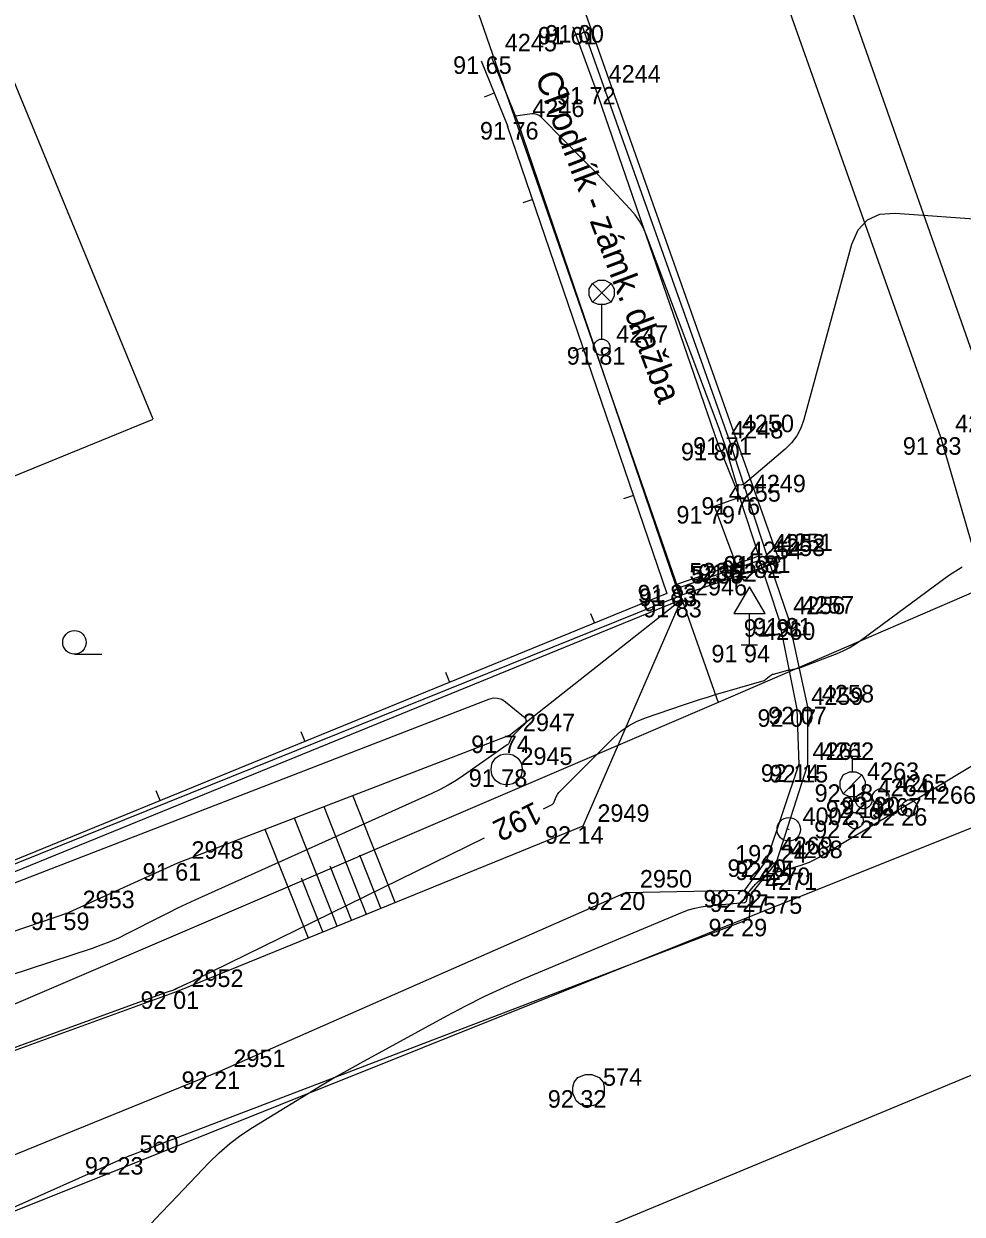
# Model space of a CAD drawing. Extents: x -711081 to -709338, y -1025122 to -1024092.
# Drawn here: x -710043.48 to -710028.48, y -1024630.33 to -1024611.3 of the extents above; entities that cross this region are included whole.
import ezdxf

# ---------------------------------------------------------------- set-up
doc = ezdxf.new("R2010")
doc.units = 0
for name, color, linetype in [('Ex_Contour Labels', 7, 'Continuous'), ('Ex_Major Contours', 7, 'Continuous'), ('Ex_Minor Contours', 7, 'Continuous'), ('Z_bodove_pole', 7, 'Continuous'), ('Z_bodove_pole_cisla', 7, 'Continuous'), ('Z_bodove_pole_vysky', 7, 'Continuous'), ('Z_body', 7, 'Continuous'), ('Z_body_cisla', 7, 'Continuous'), ('Z_body_vysky_redukovane', 7, 'Continuous'), ('Z_chodnik', 7, 'Continuous'), ('Z_dopravni_znacky', 7, 'Continuous'), ('Z_hrany_paty', 7, 'Continuous'), ('Z_katastr_hranice', 7, 'Continuous'), ('Z_katastr_vnitrni_kresba', 7, 'Continuous'), ('Z_komunikace', 7, 'Continuous'), ('Z_komunikace_osa', 7, 'Continuous'), ('Z_obruba', 7, 'Continuous'), ('Z_ploty', 7, 'Continuous'), ('Z_ploty_znacky', 7, 'Continuous'), ('Z_popisy', 7, 'Continuous'), ('Z_rozhranni', 7, 'Continuous'), ('Z_site_kanalizace_znaky', 7, 'Continuous'), ('Z_site_vo_znaky', 7, 'Continuous'), ('Z_site_vodovod_znaky', 7, 'Continuous'), ('Z_technicke_srafy', 7, 'Continuous'), ('Z_zelen_jednotliva', 7, 'Continuous'), ('Z_znaky_kultur', 7, 'Continuous')]:
    doc.layers.add(name, color=color, linetype=linetype)

# ---------------------------------------------------------------- blocks, each defined once
blk = doc.blocks.new('POINT_DISPLAY')
blk.add_line((0, 0), (0, 0))
blk = doc.blocks.new('Z10001')
blk.add_circle((0, 0), 0.25)
blk = doc.blocks.new('Z210')
blk.add_line((0, 0), (0, 0.17))
blk = doc.blocks.new('Z614')
for p, q in [((-0.13, 0.03), (-0.1, 0.08)), ((-0.13, -0.03), (-0.13, 0.03)), ((-0.1, 0.08), (-0.08, 0.1)), ((-0.08, 0.1), (-0.03, 0.13)), ((-0.03, 0.13), (0.03, 0.13)), ((0.03, 0.13), (0.08, 0.1)), ((0.08, 0.1), (0.1, 0.08)), ((0.1, 0.08), (0.13, 0.03)), ((0.13, 0.03), (0.13, -0.03)), ((-0.1, -0.08), (-0.13, -0.03)), ((-0.08, -0.1), (-0.1, -0.08)), ((-0.03, -0.13), (-0.08, -0.1)), ((0.03, -0.13), (-0.03, -0.13)), ((0.08, -0.1), (0.03, -0.13)), ((0.1, -0.08), (0.08, -0.1)), ((0.13, -0.03), (0.1, -0.08))]:
    blk.add_line(p, q)
blk = doc.blocks.new('Z18')
for p, q in [((-0.13, 0.45), (0.13, 0.45)), ((0, 0.2), (0, 0.45)), ((-0.15, 0.15), (-0.05, 0.2)), ((-0.05, 0.2), (0.05, 0.2)), ((0.05, 0.2), (0.15, 0.15)), ((-0.2, 0.05), (-0.15, 0.15)), ((-0.2, -0.05), (-0.2, 0.05)), ((0.15, 0.15), (-0.15, -0.15)), ((0.15, 0.15), (0.2, 0.05)), ((0.2, 0.05), (0.2, -0.05)), ((-0.15, -0.15), (-0.2, -0.05)), ((-0.05, -0.2), (-0.15, -0.15)), ((0.15, -0.15), (0.05, -0.2)), ((0.2, -0.05), (0.15, -0.15)), ((0.05, -0.2), (-0.05, -0.2))]:
    blk.add_line(p, q)
blk = doc.blocks.new('Z34')
for p, q in [((-0.2, 0.93), (-0.15, 1.02)), ((-0.15, 1.02), (-0.05, 1.07)), ((0.15, 0.72), (-0.15, 1.02)), ((0.15, 1.02), (-0.15, 0.72)), ((-0.05, 1.07), (0.05, 1.07)), ((0.05, 1.07), (0.15, 1.02)), ((0.15, 1.02), (0.2, 0.93)), ((-0.2, 0.82), (-0.2, 0.93)), ((-0.15, 0.72), (-0.2, 0.82)), ((0.2, 0.82), (0.15, 0.72)), ((0.2, 0.93), (0.2, 0.82)), ((-0.05, 0.68), (-0.15, 0.72)), ((0.05, 0.68), (-0.05, 0.68)), ((0, 0.13), (0, 0.68)), ((0.15, 0.72), (0.05, 0.68)), ((-0.13, 0.03), (-0.1, 0.08)), ((-0.13, -0.03), (-0.13, 0.03)), ((-0.1, 0.08), (-0.08, 0.1)), ((-0.08, 0.1), (-0.03, 0.13)), ((-0.03, 0.13), (0.03, 0.13)), ((0.03, 0.13), (0.08, 0.1)), ((0.08, 0.1), (0.1, 0.08)), ((0.1, 0.08), (0.13, 0.03)), ((0.13, 0.03), (0.13, -0.03)), ((-0.1, -0.08), (-0.13, -0.03)), ((-0.08, -0.1), (-0.1, -0.08)), ((-0.03, -0.13), (-0.08, -0.1)), ((0.03, -0.13), (-0.03, -0.13)), ((0.08, -0.1), (0.03, -0.13)), ((0.1, -0.08), (0.08, -0.1)), ((0.13, -0.03), (0.1, -0.08))]:
    blk.add_line(p, q)
blk = doc.blocks.new('Z620')
for p, q in [((-0.23, 0.13), (-0.17, 0.2)), ((-0.17, 0.2), (-0.05, 0.25)), ((-0.05, 0.25), (0.05, 0.25)), ((0.05, 0.25), (0.17, 0.2)), ((0.17, 0.2), (0.23, 0.13)), ((-0.25, 0.05), (-0.23, 0.13)), ((-0.25, -0.05), (-0.25, 0.05)), ((0.23, 0.13), (0.25, 0.05)), ((0.25, 0.05), (0.25, -0.05)), ((-0.2, -0.17), (-0.25, -0.05)), ((-0.13, -0.23), (-0.2, -0.17)), ((0.2, -0.17), (0.13, -0.23)), ((0.25, -0.05), (0.2, -0.17)), ((-0.05, -0.25), (-0.13, -0.23)), ((0.05, -0.25), (-0.05, -0.25)), ((0.13, -0.23), (0.05, -0.25))]:
    blk.add_line(p, q)
blk = doc.blocks.new('Z527')
for p, q in [((0, 0.93), (-0.25, 0.5)), ((0.25, 0.5), (0, 0.93)), ((-0.25, 0.5), (0.25, 0.5)), ((0, 0), (0, 0.5)), ((-0.13, 0), (0.13, 0))]:
    blk.add_line(p, q)
blk = doc.blocks.new('Z304')
blk.add_line((0, -0.19), (0.44, -0.19))
blk.add_circle((0, 0), 0.188)
blk = doc.blocks.new('Z101')
for radius in [0.188, 0.0025]:
    blk.add_circle((0, 0), radius)

msp = doc.modelspace()

# ---------------------------------------------------------------- linework, layer by layer
at = {"layer": 'Ex_Major Contours'}
for points in [[(-710035.17, -1024623.853), (-710035.052, -1024623.794), (-710035.034, -1024623.784), (-710035.02, -1024623.771), (-710035.008, -1024623.756), (-710034.999, -1024623.738), (-710034.968, -1024623.661), (-710034.96, -1024623.642), (-710034.95, -1024623.625), (-710034.938, -1024623.608), (-710034.924, -1024623.593), (-710034.046, -1024622.711), (-710033.934, -1024622.61), (-710033.813, -1024622.524), (-710033.682, -1024622.453), (-710033.543, -1024622.396), (-710032.933, -1024622.187), (-710032.805, -1024622.144), (-710032.677, -1024622.103), (-710032.548, -1024622.064), (-710032.419, -1024622.026), (-710031.679, -1024621.813), (-710031.661, -1024621.807), (-710031.645, -1024621.799), (-710031.629, -1024621.79), (-710031.615, -1024621.779), (-710031.558, -1024621.73), (-710031.543, -1024621.719), (-710031.527, -1024621.709), (-710031.511, -1024621.701), (-710031.493, -1024621.696), (-710031.263, -1024621.634), (-710031.255, -1024621.632), (-710031.247, -1024621.631), (-710031.239, -1024621.629), (-710031.23, -1024621.628), (-710031.198, -1024621.623), (-710031.189, -1024621.622), (-710031.181, -1024621.621), (-710031.173, -1024621.619), (-710031.165, -1024621.617), (-710031.11, -1024621.604), (-710031.098, -1024621.601), (-710031.086, -1024621.598), (-710031.074, -1024621.594), (-710031.063, -1024621.59), (-710030.478, -1024621.366), (-710030.378, -1024621.324), (-710030.282, -1024621.276), (-710030.19, -1024621.221), (-710030.101, -1024621.159), (-710028.696, -1024620.119), (-710028.477, -1024619.984)], [(-710048.255, -1024629.351), (-710041.232, -1024626.794), (-710041.216, -1024626.788), (-710041.2, -1024626.782), (-710041.184, -1024626.777), (-710041.168, -1024626.772), (-710041.082, -1024626.744), (-710041.077, -1024626.742), (-710041.071, -1024626.74), (-710041.066, -1024626.737), (-710041.061, -1024626.735), (-710041.035, -1024626.721), (-710041.024, -1024626.716), (-710041.019, -1024626.714), (-710040.858, -1024626.641), (-710040.83, -1024626.628), (-710040.801, -1024626.615), (-710040.773, -1024626.602), (-710040.745, -1024626.588), (-710036.113, -1024624.315)]]:
    msp.add_lwpolyline(points, dxfattribs=at)
at = {"layer": 'Ex_Minor Contours'}
for points in [[(-710028.06, -1024614.44), (-710029.547, -1024614.335), (-710029.798, -1024614.351), (-710029.998, -1024614.439), (-710030.148, -1024614.599), (-710030.246, -1024614.831), (-710031.01, -1024617.629), (-710031.057, -1024617.764), (-710031.123, -1024617.887), (-710031.206, -1024617.999), (-710031.308, -1024618.099), (-710031.952, -1024618.649), (-710031.962, -1024618.657), (-710031.974, -1024618.663), (-710031.985, -1024618.667), (-710031.998, -1024618.669), (-710032.05, -1024618.675), (-710032.062, -1024618.675), (-710032.071, -1024618.671), (-710032.079, -1024618.664), (-710032.084, -1024618.653), (-710032.241, -1024618.132), (-710032.269, -1024618.041), (-710032.299, -1024617.951), (-710032.33, -1024617.861), (-710032.363, -1024617.772), (-710033.525, -1024614.683), (-710033.575, -1024614.567), (-710033.636, -1024614.457), (-710033.708, -1024614.354), (-710033.79, -1024614.257), (-710034.139, -1024613.883), (-710034.226, -1024613.79), (-710034.315, -1024613.698), (-710034.404, -1024613.606), (-710034.493, -1024613.515), (-710035.211, -1024612.792), (-710035.243, -1024612.766), (-710035.279, -1024612.748), (-710035.317, -1024612.74), (-710035.359, -1024612.741), (-710035.619, -1024612.775)], [(-710049.2, -1024627.195), (-710036.043, -1024622.097), (-710035.972, -1024622.079), (-710035.904, -1024622.08), (-710035.838, -1024622.1), (-710035.777, -1024622.14), (-710035.49, -1024622.377), (-710035.461, -1024622.408), (-710035.451, -1024622.441), (-710035.458, -1024622.474), (-710035.483, -1024622.508), (-710035.672, -1024622.697), (-710035.681, -1024622.707), (-710035.688, -1024622.718), (-710035.695, -1024622.729), (-710035.7, -1024622.741), (-710035.72, -1024622.79), (-710035.726, -1024622.802), (-710035.733, -1024622.813), (-710035.742, -1024622.822), (-710035.752, -1024622.83), (-710036.449, -1024623.317), (-710036.57, -1024623.398), (-710036.695, -1024623.473), (-710036.823, -1024623.542), (-710036.955, -1024623.605), (-710040.747, -1024625.313), (-710040.885, -1024625.376), (-710041.022, -1024625.441), (-710041.158, -1024625.507), (-710041.293, -1024625.576), (-710041.832, -1024625.852), (-710041.967, -1024625.918), (-710042.106, -1024625.979), (-710042.246, -1024626.034), (-710042.389, -1024626.084), (-710045.381, -1024627.065)], [(-710041.442, -1024630.482), (-710041.289, -1024630.318), (-710041.135, -1024630.156), (-710040.515, -1024629.507), (-710040.356, -1024629.35), (-710040.187, -1024629.205), (-710040.01, -1024629.07), (-710039.823, -1024628.947), (-710038.946, -1024628.408), (-710038.736, -1024628.28), (-710038.524, -1024628.155), (-710038.31, -1024628.033), (-710038.094, -1024627.913), (-710036.718, -1024627.16), (-710036.415, -1024626.999), (-710036.107, -1024626.846), (-710035.796, -1024626.701), (-710035.481, -1024626.565), (-710032.948, -1024625.504), (-710032.851, -1024625.467), (-710032.752, -1024625.439), (-710032.651, -1024625.418), (-710032.548, -1024625.404), (-710031.965, -1024625.351), (-710031.947, -1024625.347), (-710031.934, -1024625.338), (-710031.925, -1024625.326), (-710031.919, -1024625.308), (-710031.906, -1024625.231), (-710031.902, -1024625.212), (-710031.895, -1024625.194), (-710031.886, -1024625.178), (-710031.874, -1024625.162), (-710031.814, -1024625.093), (-710031.8, -1024625.077), (-710031.785, -1024625.061), (-710031.769, -1024625.046), (-710031.753, -1024625.031), (-710031.596, -1024624.889), (-710031.591, -1024624.885), (-710031.586, -1024624.883), (-710031.58, -1024624.882), (-710031.574, -1024624.883), (-710031.549, -1024624.888), (-710031.542, -1024624.888), (-710031.536, -1024624.888), (-710031.53, -1024624.888), (-710031.524, -1024624.886), (-710031.07, -1024624.757), (-710030.993, -1024624.733), (-710030.918, -1024624.703), (-710030.846, -1024624.669), (-710030.776, -1024624.63), (-710029.572, -1024623.911), (-710029.555, -1024623.9), (-710029.537, -1024623.89), (-710029.52, -1024623.88), (-710029.502, -1024623.87), (-710029.432, -1024623.83), (-710029.414, -1024623.82), (-710029.397, -1024623.81), (-710029.379, -1024623.799), (-710029.362, -1024623.789), (-710027.881, -1024622.896)]]:
    msp.add_lwpolyline(points, dxfattribs=at)
at = {"layer": 'Z_chodnik'}
for p, q in [((-710032.09, -1024619.94), (-710033.06, -1024620.27)), ((-710031.73, -1024619.81), (-710032.09, -1024619.94))]:
    msp.add_line(p, q, dxfattribs=at)
at = {"layer": 'Z_hrany_paty'}
for p, q in [((-710035.72, -1024622.68), (-710032.97, -1024620.51)), ((-710032.97, -1024620.51), (-710034.54, -1024624.13)), ((-710035.72, -1024622.68), (-710041.02, -1024624.72)), ((-710034.54, -1024624.13), (-710041.03, -1024626.77)), ((-710041.02, -1024624.72), (-710042.76, -1024625.51)), ((-710049.26, -1024627.71), (-710042.76, -1024625.51)), ((-710041.03, -1024626.77), (-710048.39, -1024629.45))]:
    msp.add_line(p, q, dxfattribs=at)
at = {"layer": 'Z_katastr_hranice'}
for p, q in [((-710047.68, -1024561.5), (-710027.15, -1024619.89)), ((-710043.05, -1024591.45), (-710032.98, -1024620.44)), ((-710041.41, -1024617.62), (-710045.39, -1024607.97)), ((-710046, -1024619.5), (-710041.41, -1024617.62)), ((-710027.15, -1024619.89), (-710032.38, -1024622.15)), ((-710047.91, -1024626.46), (-710032.98, -1024620.44)), ((-710032.98, -1024620.44), (-710032.38, -1024622.15)), ((-710032.38, -1024622.15), (-710143.07, -1024669.61))]:
    msp.add_line(p, q, dxfattribs=at)
at = {"layer": 'Z_katastr_vnitrni_kresba'}
for p, q in [((-710041.63, -1024590.99), (-710031.4, -1024619.9)), ((-710031.4, -1024619.9), (-710032.98, -1024620.44)), ((-710160.98, -1024677.29), (-710021.21, -1024621.3))]:
    msp.add_line(p, q, dxfattribs=at)
at = {"layer": 'Z_komunikace'}
for p, q in [((-710034.56, -1024611.32), (-710032.22, -1024617.91)), ((-710032.22, -1024617.91), (-710031.6, -1024619.8)), ((-710031.6, -1024619.8), (-710031.26, -1024620.8)), ((-710031.26, -1024620.8), (-710030.95, -1024622.22)), ((-710030.95, -1024622.22), (-710030.95, -1024623.15)), ((-710030.95, -1024623.15), (-710031.45, -1024624.71)), ((-710031.45, -1024624.71), (-710031.86, -1024625.22)), ((-710031.88, -1024625.61), (-710031.86, -1024625.22)), ((-710041.85, -1024629.42), (-710031.88, -1024625.61)), ((-710054.46, -1024635.05), (-710041.85, -1024629.42))]:
    msp.add_line(p, q, dxfattribs=at)
at = {"layer": 'Z_komunikace_osa'}
for p, q in [((-710028.82, -1024617.91), (-710031.54, -1024610.23)), ((-710027.43, -1024622.7), (-710028.82, -1024617.91)), ((-710040.43, -1024633.13), (-710025.8, -1024627.06))]:
    msp.add_line(p, q, dxfattribs=at)
at = {"layer": 'Z_obruba'}
for p, q in [((-710034.7, -1024611.35), (-710034.35, -1024612.31)), ((-710034.35, -1024612.31), (-710032.39, -1024618)), ((-710032.39, -1024618), (-710032.04, -1024618.87)), ((-710032.04, -1024618.87), (-710031.73, -1024619.81)), ((-710031.72, -1024619.88), (-710033.04, -1024620.33)), ((-710031.73, -1024619.81), (-710031.72, -1024619.88)), ((-710031.72, -1024619.88), (-710031.41, -1024620.82)), ((-710031.41, -1024620.82), (-710031.12, -1024622.26)), ((-710031.12, -1024622.26), (-710031.09, -1024623.14)), ((-710031.09, -1024623.14), (-710031.6, -1024624.66)), ((-710031.6, -1024624.66), (-710031.96, -1024625.15)), ((-710031.96, -1024625.15), (-710031.86, -1024625.22))]:
    msp.add_line(p, q, dxfattribs=at)
at = {"layer": 'Z_ploty'}
for p, q in [((-710036.17, -1024611.89), (-710035.74, -1024612.94)), ((-710036.01, -1024611.82), (-710035.58, -1024612.87)), ((-710035.75, -1024612.93), (-710033.2, -1024620.41)), ((-710035.58, -1024612.87), (-710033.06, -1024620.27)), ((-710033.06, -1024620.27), (-710033.04, -1024620.33)), ((-710033.04, -1024620.33), (-710032.97, -1024620.51)), ((-710033.2, -1024620.41), (-710049.91, -1024627.24)), ((-710032.97, -1024620.51), (-710049.83, -1024627.39))]:
    msp.add_line(p, q, dxfattribs=at)
at = {"layer": 'Z_rozhranni'}
for p, q in [((-710032.44, -1024619.01), (-710032.04, -1024618.87)), ((-710032.09, -1024619.94), (-710032.44, -1024619.01)), ((-710033.85, -1024625.19), (-710040.35, -1024628.05)), ((-710033.85, -1024625.19), (-710031.96, -1024625.15)), ((-710040.35, -1024628.05), (-710047.87, -1024631.11))]:
    msp.add_line(p, q, dxfattribs=at)
at = {"layer": 'Z_technicke_srafy'}
for p, q in [((-710037.54, -1024625.35), (-710038.22, -1024623.64)), ((-710038, -1024625.54), (-710038.68, -1024623.82)), ((-710038.47, -1024625.73), (-710039.15, -1024624)), ((-710038.93, -1024625.92), (-710039.62, -1024624.18)), ((-710037.77, -1024625.44), (-710038.11, -1024624.59)), ((-710038.24, -1024625.63), (-710038.58, -1024624.77)), ((-710038.7, -1024625.82), (-710039.04, -1024624.96))]:
    msp.add_line(p, q, dxfattribs=at)

# ---------------------------------------------------------------- block references
at = {"layer": 'Z_bodove_pole'}
msp.add_blockref('Z101', (-710031.25, -1024624.18), dxfattribs=at)
at = {"layer": 'Z_body'}
for p in [(-710034.7, -1024611.35), (-710034.56, -1024611.32), (-710036.01, -1024611.82), (-710034.35, -1024612.31), (-710035.58, -1024612.87), (-710034.24, -1024616.47), (-710032.39, -1024618), (-710032.22, -1024617.91), (-710028.82, -1024617.91), (-710032.44, -1024619.01), (-710032.04, -1024618.87), (-710032.09, -1024619.94), (-710031.73, -1024619.81), (-710031.72, -1024619.88), (-710031.6, -1024619.8), (-710033.06, -1024620.27), (-710033.04, -1024620.33), (-710032.97, -1024620.51), (-710031.41, -1024620.82), (-710031.26, -1024620.8), (-710031.88, -1024621.23), (-710030.95, -1024622.22), (-710031.12, -1024622.26), (-710035.72, -1024622.68), (-710031.09, -1024623.14), (-710030.95, -1024623.15), (-710035.76, -1024623.22), (-710030.23, -1024623.46), (-710030.05, -1024623.72), (-710029.78, -1024623.66), (-710029.32, -1024623.84), (-710034.54, -1024624.13), (-710030.19, -1024624.04), (-710031.25, -1024624.18), (-710041.02, -1024624.72), (-710031.6, -1024624.66), (-710031.45, -1024624.71), (-710033.85, -1024625.19), (-710031.96, -1024625.15), (-710031.86, -1024625.22), (-710042.76, -1024625.51), (-710031.88, -1024625.61), (-710041.03, -1024626.77), (-710040.35, -1024628.05), (-710034.45, -1024628.35), (-710041.85, -1024629.42)]:
    msp.add_blockref('POINT_DISPLAY', p, dxfattribs=at)
at = {"layer": 'Z_dopravni_znacky'}
msp.add_blockref('Z527', (-710031.88, -1024621.23), dxfattribs=at)
at = {"layer": 'Z_ploty_znacky'}
for p, rotation in [((-710035.96, -1024612.41), 112.30000000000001), ((-710035.34, -1024614.11), 108.8), ((-710034.54, -1024616.48), 108.8), ((-710033.73, -1024618.84), 108.8), ((-710034.35, -1024620.89), 22.2), ((-710036.67, -1024621.83), 22.2), ((-710038.98, -1024622.78), 22.2), ((-710041.3, -1024623.72), 22.2)]:
    msp.add_blockref('Z210', p, dxfattribs=dict(at, rotation=rotation))
at = {"layer": 'Z_site_kanalizace_znaky'}
msp.add_blockref('Z620', (-710034.45, -1024628.35), dxfattribs=at)
at = {"layer": 'Z_site_vo_znaky'}
msp.add_blockref('Z34', (-710034.24, -1024616.47), dxfattribs=at)
at = {"layer": 'Z_site_vodovod_znaky'}
for name, p in [('Z18', (-710030.23, -1024623.46)), ('Z614', (-710030.05, -1024623.72)), ('Z614', (-710029.78, -1024623.66)), ('Z614', (-710029.32, -1024623.84)), ('Z614', (-710030.19, -1024624.04))]:
    msp.add_blockref(name, p, dxfattribs=at)
at = {"layer": 'Z_zelen_jednotliva'}
msp.add_blockref('Z10001', (-710035.76, -1024623.22), dxfattribs=at)
at = {"layer": 'Z_znaky_kultur'}
msp.add_blockref('Z304', (-710042.67, -1024621.19), dxfattribs=at)

# ---------------------------------------------------------------- texts
at = {"layer": 'Ex_Contour Labels'}
msp.add_text('192', height=0.35, rotation=206.1383, dxfattribs=at).set_placement((-710035.313, -1024623.728))
at = {"layer": 'Z_bodove_pole_cisla'}
msp.add_text('4002', height=0.28, dxfattribs=at).set_placement((-710031.03, -1024624.11))
at = {"layer": 'Z_bodove_pole_vysky'}
msp.add_text('192,24', height=0.28, dxfattribs=at).set_placement((-710032.107, -1024624.71))
at = {"layer": 'Z_body_cisla'}
for s, p in [('4245', (-710035.79, -1024611.74)), ('4244', (-710034.13, -1024612.24)), ('4246', (-710035.35, -1024612.79)), ('4247', (-710034.01, -1024616.4)), ('4248', (-710032.17, -1024617.93)), ('4250', (-710032, -1024617.83)), ('4274', (-710028.59, -1024617.83)), ('4249', (-710031.81, -1024618.79)), ('4255', (-710032.21, -1024618.94)), ('4254', (-710031.87, -1024619.86)), ('4252', (-710031.5, -1024619.74)), ('4253', (-710031.5, -1024619.81)), ('4251', (-710031.38, -1024619.73)), ('5236', (-710032.84, -1024620.2)), ('5235', (-710032.81, -1024620.25)), ('2946', (-710032.75, -1024620.44)), ('4256', (-710031.18, -1024620.74)), ('4257', (-710031.04, -1024620.73)), ('4260', (-710031.66, -1024621.15)), ('4258', (-710030.72, -1024622.15)), ('4259', (-710030.89, -1024622.19)), ('2947', (-710035.5, -1024622.61)), ('4261', (-710030.87, -1024623.07)), ('4262', (-710030.72, -1024623.07)), ('2945', (-710035.54, -1024623.15)), ('4263', (-710030, -1024623.39)), ('4264', (-710029.83, -1024623.65)), ('4265', (-710029.55, -1024623.58)), ('4266', (-710029.09, -1024623.77)), ('2949', (-710034.31, -1024624.06)), ('4267', (-710029.96, -1024623.96)), ('4269', (-710031.38, -1024624.58)), ('2948', (-710040.8, -1024624.65)), ('4268', (-710031.22, -1024624.64)), ('2950', (-710033.63, -1024625.11)), ('4270', (-710031.74, -1024625.07)), ('4271', (-710031.63, -1024625.15)), ('2953', (-710042.54, -1024625.44)), ('575', (-710031.66, -1024625.53)), ('2952', (-710040.8, -1024626.7)), ('2951', (-710040.13, -1024627.98)), ('574', (-710034.22, -1024628.28)), ('560', (-710041.63, -1024629.35))]:
    msp.add_text(s, height=0.28, dxfattribs=at).set_placement(p)
at = {"layer": 'Z_body_vysky_redukovane'}
for s, p in [('91 61', (-710035.26, -1024611.63)), ('91 60', (-710035.143, -1024611.6)), ('91 65', (-710036.617, -1024612.1)), ('91 72', (-710034.957, -1024612.59)), ('91 76', (-710036.187, -1024613.15)), ('91 81', (-710034.8, -1024616.75)), ('91 80', (-710032.973, -1024618.28)), ('91 71', (-710032.78, -1024618.19)), ('91 83', (-710029.427, -1024618.19)), ('91 79', (-710033.047, -1024619.29)), ('91 76', (-710032.647, -1024619.15)), ('91 82', (-710032.697, -1024620.22)), ('91 82', (-710032.327, -1024620.16)), ('91 81', (-710032.29, -1024620.09)), ('91 81', (-710032.16, -1024620.08)), ('91 83', (-710033.667, -1024620.55)), ('91 83', (-710033.647, -1024620.61)), ('91 83', (-710033.577, -1024620.79)), ('91 91', (-710031.97, -1024621.1)), ('91 91', (-710031.82, -1024621.08)), ('91 94', (-710032.487, -1024621.51)), ('92 07', (-710031.75, -1024622.54)), ('92 07', (-710031.58, -1024622.5)), ('91 74', (-710036.327, -1024622.96)), ('92 14', (-710031.697, -1024623.42)), ('92 15', (-710031.557, -1024623.43)), ('91 78', (-710036.367, -1024623.5)), ('92 18', (-710030.837, -1024623.74)), ('92 19', (-710030.657, -1024624)), ('92 20', (-710030.41, -1024623.94)), ('92 26', (-710029.973, -1024624.12)), ('92 14', (-710035.147, -1024624.41)), ('92 22', (-710030.843, -1024624.32)), ('91 61', (-710041.58, -1024625)), ('92 20', (-710032.23, -1024624.94)), ('92 24', (-710032.103, -1024624.99)), ('92 20', (-710034.48, -1024625.47)), ('92 22', (-710032.613, -1024625.43)), ('92 27', (-710032.513, -1024625.5)), ('91 59', (-710043.367, -1024625.79)), ('92 29', (-710032.533, -1024625.89)), ('92 01', (-710041.613, -1024627.05)), ('92 21', (-710040.957, -1024628.33)), ('92 32', (-710035.103, -1024628.63)), ('92 23', (-710042.503, -1024629.7))]:
    msp.add_text(s, height=0.28, dxfattribs=at).set_placement(p)
at = {"layer": 'Z_popisy'}
msp.add_text('Chodník - zámk. dlažba', height=0.4, rotation=290.7, dxfattribs=at).set_placement((-710035.31, -1024612.14))

doc.saveas('drawing.dxf')
